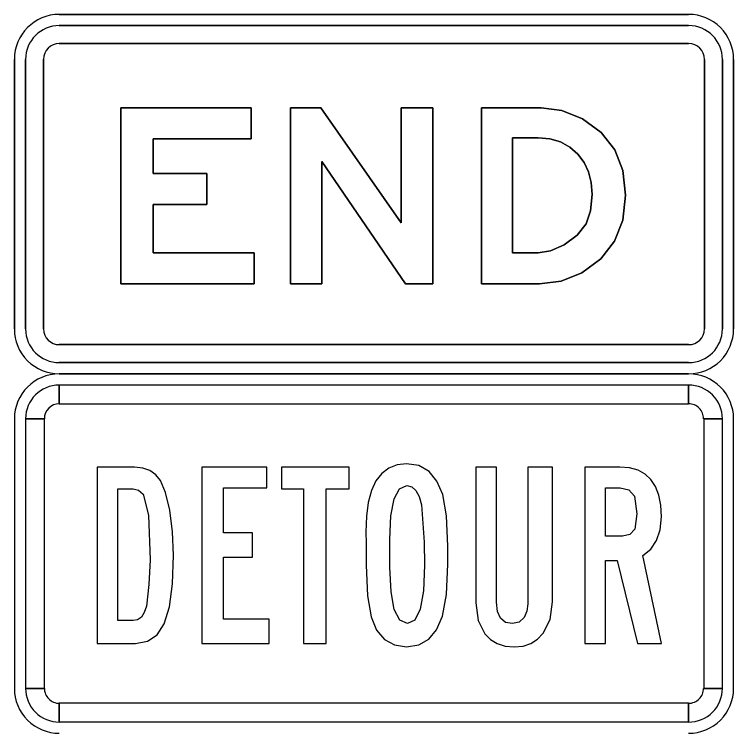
# Model space of a CAD drawing. Extents: x 10133 to 81668, y 5524 to 11018.
# Drawn here: x 28289.9 to 28389.9, y 8983 to 9082.2 of the extents above; entities that cross this region are included whole.
import ezdxf

# ---------------------------------------------------------------- set-up
doc = ezdxf.new("R2010")
doc.units = 0
doc.layers.add('DisPlatData', color=7, linetype='Continuous')
doc.layers.add('DisPropROW', color=7, linetype='Continuous')

msp = doc.modelspace()

# ---------------------------------------------------------------- linework, layer by layer
at = {"layer": 'DisPlatData'}
for p, q in [((28383.61, 9082.24), (28296.11, 9082.24)), ((28296.11, 9082.24), (28296.11, 9082.24)), ((28296.11, 9082.24), (28383.61, 9082.24)), ((28296.11, 9082.24), (28296.11, 9082.24)), ((28296.11, 9082.24), (28383.61, 9082.24)), ((28383.61, 9082.24), (28296.11, 9082.24)), ((28383.61, 9082.24), (28383.61, 9082.24)), ((28383.61, 9082.24), (28383.61, 9082.24)), ((28383.61, 9080.68), (28296.11, 9080.68)), ((28296.11, 9080.68), (28296.11, 9080.68)), ((28296.11, 9080.68), (28383.61, 9080.68)), ((28296.11, 9078.18), (28296.11, 9078.18)), ((28296.11, 9078.18), (28383.61, 9078.18)), ((28383.61, 9078.18), (28296.11, 9078.18)), ((28289.86, 9075.99), (28289.86, 9075.99)), ((28289.86, 9075.99), (28289.86, 9038.49)), ((28289.86, 9038.49), (28289.86, 9075.99)), ((28289.86, 9075.99), (28289.86, 9075.99)), ((28289.86, 9038.49), (28289.86, 9075.99)), ((28289.86, 9075.99), (28289.86, 9038.49)), ((28291.43, 9075.99), (28291.43, 9075.99)), ((28291.43, 9075.99), (28291.43, 9038.49)), ((28291.43, 9038.49), (28291.43, 9075.99)), ((28293.93, 9038.49), (28293.93, 9075.99)), ((28293.93, 9075.99), (28293.93, 9075.99)), ((28293.93, 9075.99), (28293.93, 9038.49)), ((28385.8, 9075.99), (28385.8, 9038.49)), ((28385.8, 9038.49), (28385.8, 9075.99)), ((28388.3, 9038.49), (28388.3, 9075.99)), ((28388.3, 9075.99), (28388.3, 9038.49)), ((28389.86, 9075.99), (28389.86, 9075.99)), ((28389.86, 9038.49), (28389.86, 9075.99)), ((28389.86, 9075.99), (28389.86, 9075.99)), ((28389.86, 9075.99), (28389.86, 9038.49)), ((28389.86, 9075.99), (28389.86, 9038.49)), ((28389.86, 9038.49), (28389.86, 9075.99)), ((28289.86, 9038.49), (28289.86, 9038.49)), ((28289.86, 9038.49), (28289.86, 9038.49)), ((28389.86, 9038.49), (28389.86, 9038.49)), ((28389.86, 9038.49), (28389.86, 9038.49)), ((28383.61, 9036.31), (28296.11, 9036.31)), ((28296.11, 9036.31), (28383.61, 9036.31)), ((28383.61, 9036.31), (28383.61, 9036.31)), ((28296.11, 9033.81), (28383.61, 9033.81)), ((28383.61, 9033.81), (28296.11, 9033.81)), ((28383.61, 9033.81), (28383.61, 9033.81)), ((28296.11, 9032.24), (28296.11, 9032.24)), ((28296.11, 9032.24), (28383.61, 9032.24)), ((28383.61, 9032.24), (28296.11, 9032.24)), ((28296.11, 9032.24), (28296.11, 9032.24)), ((28383.61, 9032.24), (28296.11, 9032.24)), ((28296.11, 9032.24), (28383.61, 9032.24)), ((28383.61, 9032.24), (28383.61, 9032.24)), ((28383.61, 9032.24), (28383.61, 9032.24))]:
    msp.add_line(p, q, dxfattribs=at)
for points in [[(28304.67, 9044.74), (28323.22, 9044.74), (28323.22, 9049.07), (28309.17, 9049.07), (28309.17, 9055.8), (28316.61, 9055.8), (28316.61, 9060.13), (28309.17, 9060.13), (28309.17, 9064.94), (28322.8, 9064.94), (28322.8, 9069.26), (28304.67, 9069.26), (28304.67, 9044.74)], [(28304.67, 9069.26), (28322.8, 9069.26), (28322.8, 9064.94), (28309.17, 9064.94), (28309.17, 9060.13), (28316.61, 9060.13), (28316.61, 9055.8), (28309.17, 9055.8), (28309.17, 9049.07), (28323.22, 9049.07), (28323.22, 9044.74), (28304.67, 9044.74), (28304.67, 9069.26)], [(28328.26, 9044.74), (28332.59, 9044.74), (28332.59, 9061.78), (28344.24, 9044.74), (28348.04, 9044.74), (28348.04, 9069.26), (28343.65, 9069.26), (28343.65, 9053.23), (28332.45, 9069.26), (28328.26, 9069.26), (28328.26, 9044.74)], [(28328.26, 9069.26), (28332.45, 9069.26), (28343.65, 9053.23), (28343.65, 9069.26), (28348.04, 9069.26), (28348.04, 9044.74), (28344.24, 9044.74), (28332.59, 9061.78), (28332.59, 9044.74), (28328.26, 9044.74), (28328.26, 9069.26)], [(28354.8, 9044.74), (28362.86, 9044.74), (28365.9, 9045.13), (28368.78, 9046.29), (28371.42, 9048.23), (28373.31, 9050.68), (28374.45, 9053.63), (28374.83, 9057.1), (28374.45, 9060.51), (28373.33, 9063.42), (28371.46, 9065.82), (28368.84, 9067.72), (28366, 9068.87), (28363.11, 9069.26), (28354.8, 9069.26), (28354.8, 9044.74)], [(28354.8, 9069.26), (28363.11, 9069.26), (28366, 9068.87), (28368.84, 9067.72), (28371.46, 9065.82), (28373.33, 9063.42), (28374.45, 9060.51), (28374.83, 9057.1), (28374.45, 9053.63), (28373.31, 9050.68), (28371.42, 9048.23), (28368.78, 9046.29), (28365.9, 9045.13), (28362.86, 9044.74), (28354.8, 9044.74), (28354.8, 9069.26)], [(28359.13, 9049.09), (28359.13, 9065.07), (28362.67, 9065.07), (28364.32, 9064.93), (28365.79, 9064.5), (28367.09, 9063.79), (28368.22, 9062.8), (28369.07, 9061.64), (28369.69, 9060.32), (28370.06, 9058.84), (28370.19, 9057.21), (28369.97, 9054.92), (28369.34, 9053.1), (28368.12, 9051.53), (28366.3, 9050.2), (28364.42, 9049.37), (28362.67, 9049.09), (28359.13, 9049.09)], [(28364.42, 9049.37), (28366.3, 9050.2), (28368.12, 9051.53), (28369.34, 9053.1), (28369.97, 9054.92), (28370.19, 9057.21), (28370.06, 9058.84), (28369.69, 9060.32), (28369.07, 9061.64), (28368.22, 9062.8), (28367.09, 9063.79), (28365.79, 9064.5), (28364.32, 9064.93), (28362.67, 9065.07), (28359.13, 9065.07), (28359.13, 9049.09), (28362.67, 9049.09), (28364.42, 9049.37)]]:
    msp.add_lwpolyline(points, dxfattribs=at)
for centre, radius, start, end in [((28296.11, 9075.99), 6.25, 90.0002, 179.9998), ((28296.11, 9075.99), 6.25, 90.0002, 179.9998), ((28296.11, 9075.99), 6.25, 90.0002, 179.9998), ((28296.11, 9075.99), 6.25, 90.0002, 179.9998), ((28383.61, 9075.99), 6.25, 0, 90.0002), ((28383.61, 9075.99), 6.25, 0, 90.0002), ((28383.61, 9075.99), 6.25, 0, 90.0002), ((28383.61, 9075.99), 6.25, 0, 90.0002), ((28296.11, 9075.99), 4.69, 90.0002, 179.9998), ((28296.11, 9075.99), 4.69, 90.0002, 179.9998), ((28383.61, 9075.99), 4.69, 0, 90), ((28383.61, 9075.99), 4.69, 0, 90), ((28296.11, 9075.99), 2.19, 90.0002, 179.9998), ((28296.11, 9075.99), 2.19, 90.0002, 179.9998), ((28383.61, 9075.99), 2.19, 0, 90), ((28383.61, 9075.99), 2.19, 0, 90), ((28296.11, 9038.49), 6.25, 179.9998, 270.0001), ((28296.11, 9038.49), 6.25, 179.9998, 270.0001), ((28296.11, 9038.49), 6.25, 179.9998, 270.0001), ((28296.11, 9038.49), 6.25, 179.9998, 270.0001), ((28296.11, 9038.49), 4.69, 180, 270), ((28296.11, 9038.49), 4.69, 180, 270), ((28296.11, 9038.49), 2.19, 180, 270), ((28296.11, 9038.49), 2.19, 180, 270), ((28383.61, 9038.49), 6.25, 270.0001, 0.0003), ((28383.61, 9038.49), 6.25, 270.0001, 0.0003), ((28383.61, 9038.49), 6.25, 270.0001, 0.0003), ((28383.61, 9038.49), 4.69, 270.0001, 0), ((28383.61, 9038.49), 2.19, 270.0001, 0), ((28383.61, 9038.49), 6.25, 270.0001, 0.0003), ((28383.61, 9038.49), 4.69, 270.0001, 0), ((28383.61, 9038.49), 2.19, 270.0001, 0)]:
    msp.add_arc(centre, radius, start, end, dxfattribs=at)
at = {"layer": 'DisPropROW'}
for p, q in [((28383.61, 9032.24), (28296.11, 9032.24)), ((28296.11, 9028.08), (28296.11, 9030.66)), ((28383.61, 9030.66), (28383.61, 9028.08)), ((28289.86, 9025.99), (28289.86, 8988.49)), ((28291.43, 9025.99), (28294.03, 9025.99)), ((28385.7, 9025.99), (28388.3, 9025.99)), ((28389.86, 8988.49), (28389.86, 9025.99)), ((28294.03, 8988.49), (28291.43, 8988.49)), ((28388.3, 8988.49), (28385.7, 8988.49)), ((28296.11, 8983.83), (28296.11, 8986.41)), ((28383.61, 8986.41), (28383.61, 8983.83))]:
    msp.add_line(p, q, dxfattribs=at)
for points in [[(28383.61, 9030.66), (28296.11, 9030.66), (28296.11, 9028.08), (28383.61, 9028.08), (28383.61, 9030.66)], [(28291.43, 9025.99), (28291.43, 8988.49), (28294.03, 8988.49), (28294.03, 9025.99), (28291.43, 9025.99)], [(28388.3, 8988.49), (28388.3, 9025.99), (28385.7, 9025.99), (28385.7, 8988.49), (28388.3, 8988.49)], [(28315.91, 8994.74), (28325.3, 8994.74), (28325.3, 8998.11), (28318.95, 8998.11), (28318.95, 9006.76), (28322.95, 9006.76), (28322.95, 9010.13), (28318.95, 9010.13), (28318.95, 9016.38), (28324.96, 9016.38), (28324.96, 9019.26), (28315.91, 9019.26)], [(28327.01, 9019.26), (28327.01, 9016.26), (28330.05, 9016.26), (28330.05, 8994.74), (28333.22, 8994.74), (28333.22, 9016.26), (28336.41, 9016.26), (28336.41, 9019.26)], [(28354.03, 9019.26), (28354.03, 9000.38), (28354.34, 8997.94), (28355.29, 8996.06), (28356.06, 8995.27), (28357, 8994.71), (28358.09, 8994.37), (28359.35, 8994.27), (28360.58, 8994.38), (28361.66, 8994.74), (28362.6, 8995.32), (28363.4, 8996.15), (28364.34, 8998.08), (28364.66, 9000.53), (28364.66, 9019.26), (28361.24, 9019.26), (28361.24, 9000.23), (28361.11, 8999.21), (28360.74, 8998.36), (28360.04, 8997.7), (28359.12, 8997.49), (28358.15, 8997.67), (28357.46, 8998.23), (28357.05, 8999.16), (28356.91, 9000.48), (28356.91, 9019.26)], [(28296.11, 8983.83), (28383.61, 8983.83), (28383.61, 8986.41), (28296.11, 8986.41), (28296.11, 8983.83)]]:
    msp.add_lwpolyline(points, close=True, dxfattribs=at)
for points in [[(28301.35, 8994.74), (28306.69, 8994.74), (28308.35, 8995.04), (28309.7, 8995.92), (28310.69, 8997.46), (28311.41, 8999.83), (28311.84, 9003.02), (28311.98, 9007.03), (28311.84, 9010.26), (28311.46, 9013.28), (28310.88, 9015.75), (28310.2, 9017.38), (28309.52, 9018.19), (28308.7, 9018.79), (28307.7, 9019.14), (28306.56, 9019.26), (28301.35, 9019.26), (28301.35, 8994.74)], [(28350.14, 9008.25), (28349.96, 9012.48), (28349.43, 9015.45), (28348.62, 9017.32), (28347.52, 9018.67), (28346.11, 9019.47), (28344.4, 9019.74), (28343.07, 9019.59), (28341.91, 9019.14), (28340.93, 9018.39), (28340.14, 9017.36), (28339.5, 9016), (28339.07, 9014.36), (28338.8, 9012.43), (28338.72, 9010.2), (28338.77, 9008.72), (28338.77, 9005.61), (28338.94, 9001.37), (28339.46, 8998.43), (28340.22, 8996.6), (28341.31, 8995.3), (28342.7, 8994.52), (28344.4, 8994.27), (28346.08, 8994.53), (28347.48, 8995.32), (28348.57, 8996.64), (28349.37, 8998.51), (28349.95, 9001.56), (28350.14, 9005.76), (28350.14, 9008.25)], [(28379.82, 9012.37), (28379.73, 9013.98), (28379.45, 9015.38), (28379.01, 9016.56), (28378.37, 9017.54), (28377.56, 9018.29), (28376.57, 9018.83), (28375.4, 9019.15), (28374.06, 9019.26), (28369.19, 9019.26), (28369.19, 8994.74), (28372.07, 8994.74), (28372.07, 9006.27), (28373.68, 9006.27), (28376.5, 8994.74), (28379.82, 8994.74), (28377.22, 9006.95), (28378.35, 9007.84), (28379.16, 9009.04), (28379.65, 9010.55), (28379.82, 9012.37)], [(28304.23, 8997.91), (28304.23, 9016.26), (28306.37, 9016.26), (28307.13, 9016.06), (28307.79, 9015.49), (28308.5, 9012.56), (28308.74, 9006.37), (28308.56, 9002.95), (28308.23, 8999.91), (28307.93, 8999.03), (28307.52, 8998.4), (28307, 8998.03), (28306.38, 8997.91), (28304.23, 8997.91)], [(28346.86, 9008.81), (28346.89, 9005.62), (28346.74, 9002.05), (28346.29, 8999.51), (28345.54, 8997.99), (28344.51, 8997.49), (28343.44, 8997.97), (28342.68, 8999.44), (28342.23, 9001.9), (28342.08, 9005.35), (28342.08, 9009.18), (28342.22, 9012.48), (28342.67, 9014.83), (28343.4, 9016.24), (28344.44, 9016.7), (28345.13, 9016.53), (28345.7, 9016.02), (28346.15, 9015.18), (28346.48, 9014), (28346.86, 9008.81)], [(28376.4, 9012.76), (28376.11, 9010.65), (28375.45, 9009.89), (28374.42, 9009.65), (28372.07, 9009.65), (28372.07, 9016.38), (28374.1, 9016.38), (28375.3, 9016.09), (28376.06, 9015.21), (28376.4, 9012.76)]]:
    msp.add_lwpolyline(points, dxfattribs=at)
for centre, radius, start, end in [((28296.11, 9025.99), 6.25, 90.0002, 179.9998), ((28383.61, 9025.99), 6.25, 0, 90.0002), ((28296.11, 9025.99), 4.69, 90.0002, 179.9998), ((28383.61, 9025.99), 4.69, 0, 90.0002), ((28296.11, 9025.99), 2.08, 90.0002, 179.9998), ((28383.61, 9025.99), 2.08, 0, 90.0002), ((28296.11, 8988.49), 6.25, 179.9998, 270.0001), ((28296.11, 8988.49), 4.69, 179.9998, 270.0001), ((28296.11, 8988.49), 2.08, 179.9998, 270.0001), ((28383.61, 8988.49), 6.25, 270.0001, 0.0003), ((28383.61, 8988.49), 4.69, 270.0001, 0.0003), ((28383.61, 8988.49), 2.08, 270.0001, 0.0003)]:
    msp.add_arc(centre, radius, start, end, dxfattribs=at)

doc.saveas('drawing.dxf')
